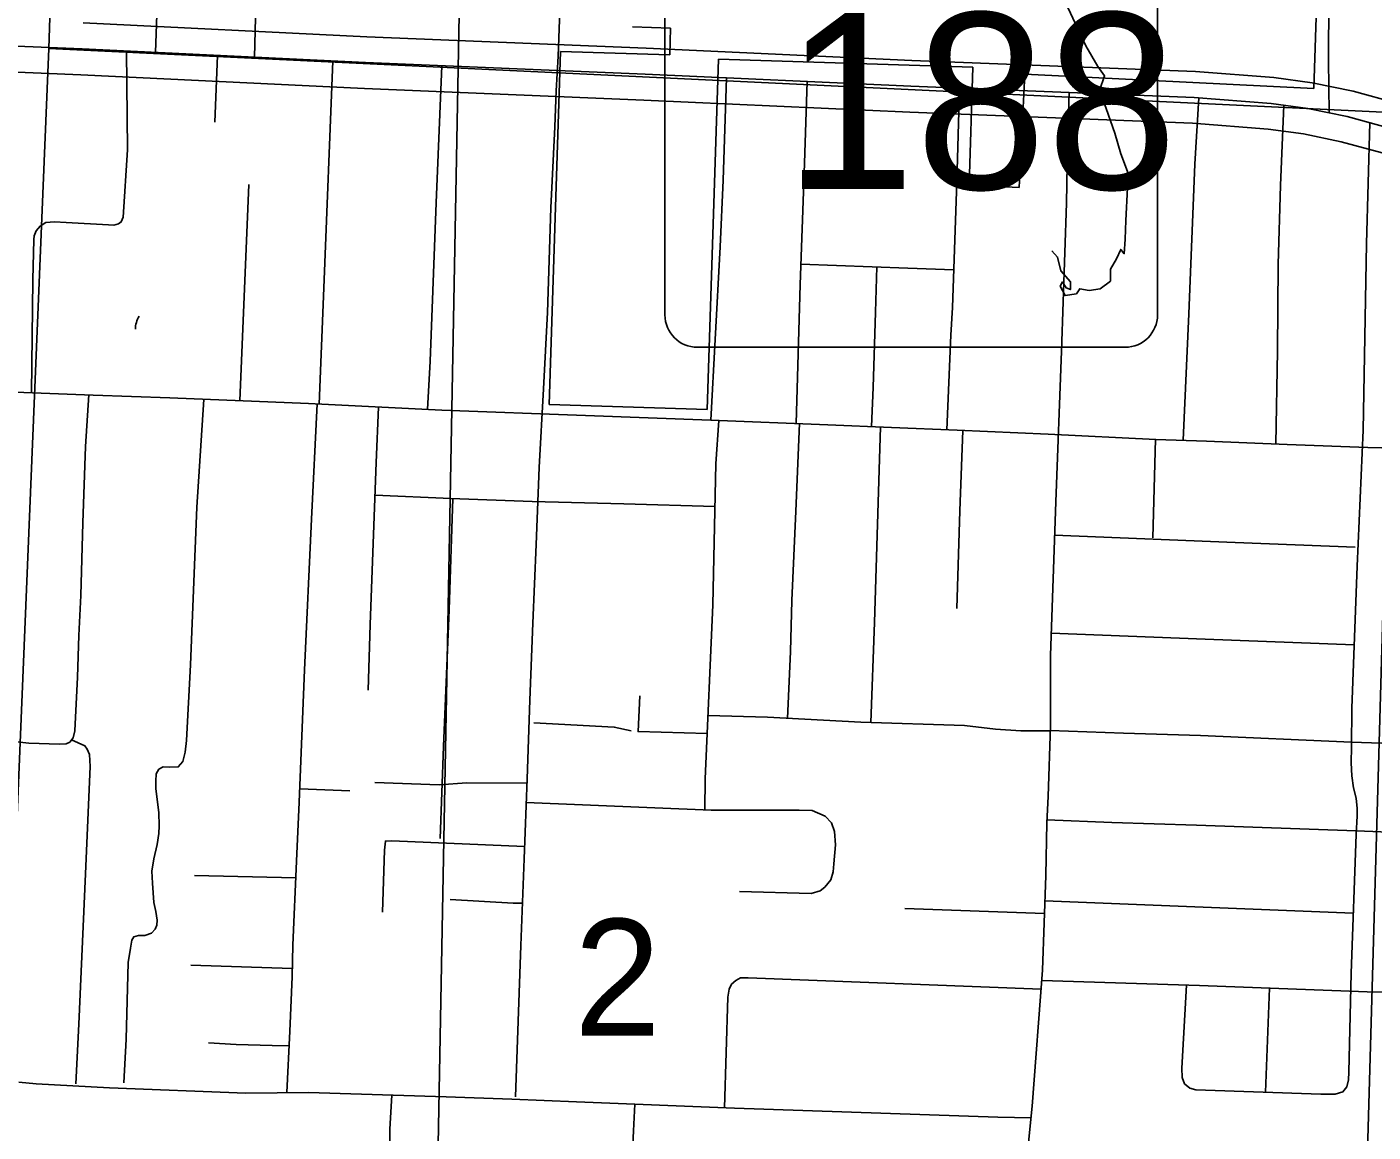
# Model space of a CAD drawing. Extents: x 1219626 to 1426462, y 456797 to 752399.
# Drawn here: x 1297287 to 1302480, y 529194 to 533458 of the extents above; entities that cross this region are included whole.
import ezdxf

# ---------------------------------------------------------------- set-up
doc = ezdxf.new("R2010")
doc.units = 0
for name, color, linetype in [('Cities Incorporated Area', 7, 'Continuous'), ('County Routes Highway Center Lines', 7, 'Continuous'), ('Local Roads Paved', 7, 'Continuous'), ('Quad Borders', 7, 'Continuous'), ('Roadshilelds State Highways', 7, 'Continuous'), ('Section Lines', 7, 'Continuous'), ('Section Numbers', 7, 'Continuous'), ('State Route Divided Highway Outline and Fill', 7, 'Continuous'), ('State Routes Highway Center Lines', 7, 'Continuous')]:
    doc.layers.add(name, color=color, linetype=linetype)

msp = doc.modelspace()

# ---------------------------------------------------------------- linework, layer by layer
at = {"layer": 'Cities Incorporated Area'}
for p, q in [((1302285.7, 534292.3), (1302250.7, 533220.5)), ((1299769.8, 533453.4), (1299623.1, 533458.1)), ((1299766.5, 533350.1), (1299769.8, 533453.4)), ((1299301.1, 532001.6), (1299345, 533363.7)), ((1299345, 533363.7), (1299766.5, 533350.1)), ((1299955.2, 533334), (1299911.5, 531981.9)), ((1300935.8, 533302.3), (1299955.2, 533334)), ((1300921.1, 532847.4), (1300935.8, 533302.3)), ((1301136, 533275.7), (1301114.4, 532837.9)), ((1302250.7, 533220.5), (1301136, 533275.7)), ((1301114.4, 532837.9), (1300921.1, 532847.4)), ((1299911.5, 531981.9), (1299301.1, 532001.6))]:
    msp.add_line(p, q, dxfattribs=at)
at = {"layer": 'County Routes Highway Center Lines'}
msp.add_lwpolyline([(1302310.6, 533126.7), (1302308.1, 533327.6), (1302309, 533569)], dxfattribs=at)
at = {"layer": 'Local Roads Paved'}
for p, q in [((1298022.6, 533348), (1298012.1, 533090.7)), ((1298143.2, 532850.4), (1298108.7, 532015.6)), ((1301640.2, 531866.9), (1301630.3, 531487.1)), ((1298339.1, 530518.6), (1298532.3, 530511.2)), ((1298323.7, 530174.7), (1297933.8, 530184.7)), ((1300673.3, 530056.5), (1301212.4, 530037.7)), ((1301214, 530086.1), (1302403.5, 530038.9)), ((1298310.7, 529825.7), (1297918.6, 529838.6)), ((1302079.8, 529749.6), (1302064.3, 529347.8))]:
    msp.add_line(p, q, dxfattribs=at)
for points in [[(1299419.9, 535953.9), (1298949.1, 535978.3), (1298124.3, 536008.3), (1298115.6, 535866.2), (1298100.1, 535413.6), (1298084.7, 535033.7), (1298064.4, 534812.2), (1298054.7, 534703), (1298042.1, 534516.4), (1298033.4, 534430.3), (1298038.3, 534363.6), (1298045, 534324.9), (1298067.3, 534270.8), (1298130.1, 534118), (1298167.8, 534041.6), (1298183.3, 534001), (1298185.2, 533956.5), (1298174.6, 533747.7), (1298165.2, 533341)], [(1299171.7, 529330.5), (1299192.5, 529913.6), (1299204.6, 530249.1), (1299217.1, 530557), (1299226.8, 530860.2), (1299237.9, 531158), (1299251, 531460.6), (1299262.6, 531758.4), (1299279.5, 532062), (1299294.5, 532356.4), (1299308.5, 532760.1), (1299323.5, 533072.9), (1299328.3, 533211.7), (1299336.6, 533345.1), (1299347.7, 533661.7), (1299357.8, 533972.6), (1299361.2, 534252), (1299372.8, 534568.2), (1299383, 534871.8), (1299393.1, 535178.3), (1299401.8, 535472.7), (1299412.5, 535766.7), (1299419.9, 535953.9)], [(1297783.5, 533359.6), (1297799.9, 533833.2), (1297800.9, 533872.9)], [(1297671.3, 533365.1), (1297675.2, 532984.1), (1297657.8, 532724.5), (1297651, 532705.6), (1297640.4, 532697.9), (1297622, 532693.5), (1297601.7, 532695), (1297438.3, 532703.7), (1297393.8, 532705.6), (1297359.5, 532703.2), (1297337.7, 532689.6), (1297322.3, 532671.3), (1297315, 532652.4), (1297314, 532637.4), (1297309.7, 532481.8), (1297305.1, 532046.6)], [(1298414.1, 532003), (1298432.3, 532451.1), (1298467.2, 533326.3)], [(1298832.1, 531981.8), (1298842.2, 532168.2), (1298865.4, 532779.8), (1298887.1, 533308)], [(1299925, 531940.8), (1299942.1, 532252.6), (1299961.4, 532609.4), (1299972.1, 532866.6), (1299986, 533261.2)], [(1300297.3, 533247.1), (1300285.3, 532893.7), (1300269.9, 532464.4), (1300254.9, 531927.7)], [(1300835.4, 531903.4), (1300851, 532269.3), (1300857.7, 532375.6), (1300874.2, 532860.1), (1300884.5, 533221.6)], [(1301307.2, 533205.1), (1301301.5, 533000), (1301297.7, 532777.6), (1301278.3, 532207.2), (1301256.1, 531626.1), (1301234.8, 531032.4), (1301234.8, 530761.6), (1301226.1, 530489), (1301221.3, 530387.5), (1301217.4, 530184.4), (1301204.8, 529818.9), (1301165.2, 529293.9), (1301139.6, 529038.7)], [(1301807.3, 533184.8), (1301791.8, 532928.7), (1301769.5, 532351.5), (1301747.6, 531863.2)], [(1302104.9, 531849.2), (1302111.3, 532206.9), (1302113.7, 532542), (1302122.4, 532846.5), (1302135.2, 533156.2)], [(1301759.9, 529761.3), (1301742, 529440.6), (1301742.9, 529404.8), (1301752.6, 529380.7), (1301772.9, 529364.2), (1301796.1, 529357.5), (1302278.6, 529340.1), (1302333.7, 529340.1), (1302363.7, 529349.7), (1302378.2, 529369.1), (1302384.9, 529396.1), (1302385.9, 529425.2), (1302395.6, 529808), (1302414, 530342.7), (1302418.8, 530414.3), (1302418.8, 530443.3), (1302414, 530482), (1302404.3, 530522.6), (1302397.5, 530569), (1302395.6, 530619.3), (1302396.6, 530680.2), (1302397.5, 530830.1), (1302418.8, 531377.3), (1302441, 531902.3), (1302454.6, 532621.7), (1302466.7, 533088.8)], [(1300272.7, 532543.2), (1300684.7, 532527.4), (1300862.6, 532520.4)], [(1300545.2, 531915.9), (1300551.2, 532067.4), (1300559.9, 532357.8), (1300565.3, 532532)], [(1302396.7, 530698.4), (1302746.3, 530686.7), (1302894.3, 530680.4), (1303001.1, 530677), (1303031.1, 530685.3), (1303043.6, 530699.3), (1303049, 530709.4), (1303054.3, 530724.9), (1303056.2, 530744.2), (1303058.6, 530861.7), (1303061.1, 530933.8), (1303068.8, 531146), (1303079.9, 531429.3), (1303092, 531762.4), (1303102.6, 532061.2), (1303108.4, 532248.3), (1303104.1, 532276.8), (1303096.3, 532290.8), (1303077.5, 532301.9), (1303055.7, 532308.7), (1303042.7, 532311.6), (1302987.6, 532313.5), (1302957, 532317)], [(1303094, 531819.7), (1302780.7, 531827.7), (1302459.2, 531835.4), (1302148.8, 531847.5), (1301837.4, 531860), (1301642.1, 531866.8), (1301226.4, 531887.1), (1300874.9, 531901.6), (1300622.1, 531912.7), (1300376.9, 531922.9), (1299925.4, 531940.8), (1299441.5, 531958.2), (1298886.9, 531979), (1298373.5, 532005.1), (1297838.3, 532026.4), (1297543, 532037.5), (1296838.1, 532064.5), (1296509.3, 532073.7), (1295910.3, 532099.7)], [(1297525.3, 532038.2), (1297513.2, 531839.3), (1297502.6, 531545.3), (1297494.9, 531264.4), (1297487.6, 531110.7), (1297482.3, 530949.2), (1297471.2, 530741.8), (1297464.9, 530714.8), (1297452.3, 530698.8), (1297437.8, 530692.5), (1297412.7, 530691.1), (1297294.2, 530694.9), (1297174.8, 530707)], [(1297969.7, 532021.1), (1297942.5, 531605.8), (1297918.4, 530996.6), (1297902.9, 530704.6), (1297897.1, 530660.1), (1297888.4, 530623.4), (1297871, 530603.1), (1297837.1, 530602.1), (1297812, 530604), (1297795.6, 530594.4), (1297785.9, 530576), (1297784, 530548), (1297784, 530519), (1297795.6, 530427.1), (1297797.5, 530375.9), (1297795.6, 530345.9), (1297789.8, 530303.3), (1297776.2, 530248.2), (1297768.5, 530200.8), (1297771.4, 530154.4), (1297776.2, 530080), (1297784, 530045.2), (1297788.8, 530012.3), (1297787.8, 529993), (1297782, 529977.5), (1297767.5, 529962), (1297741.4, 529953.3), (1297717.2, 529953.3), (1297698.9, 529947.5), (1297691.1, 529934.9), (1297686.3, 529904), (1297677.6, 529848.9), (1297669.9, 529553), (1297660.2, 529384.8)], [(1298290, 529346.4), (1298301.2, 529584), (1298310, 529792.8), (1298312.9, 529915.6), (1298326.4, 530239.5), (1298337, 530467.7), (1298358.3, 530977.3), (1298384.4, 531559.3), (1298406.3, 532003.4)], [(1298643.2, 531991.4), (1298634.8, 531776.9), (1298611.6, 531152.3), (1298603.9, 530898.9)], [(1299955.5, 531939.6), (1299944, 531772.1), (1299932.4, 531228.7), (1299903.4, 530556.7), (1299902.4, 530437.6)], [(1300221, 530790.4), (1300233.1, 531048.8), (1300237.9, 531245.1), (1300252.5, 531589.3), (1300266.7, 531927.3)], [(1300580.1, 531914.5), (1300574.4, 531748.9), (1300557, 531160), (1300541.8, 530774)], [(1300874.2, 531214.2), (1300885.8, 531591.2), (1300897.1, 531900.7)], [(1298630.2, 531651.6), (1298922, 531638.6), (1299236.2, 531627), (1299590.1, 531617.4), (1299940.5, 531607.4)], [(1298881.4, 530327.5), (1298894, 530682.4), (1298916.2, 531209.3), (1298929.3, 531638.4)], [(1301251.5, 531497.3), (1301947.4, 531468.7), (1302410.6, 531451.3)], [(1302407, 531074.2), (1301831.9, 531096), (1301238, 531119.7)], [(1299651, 530877.7), (1299644.3, 530739.4), (1299911, 530732.4)], [(1299242, 530773.3), (1299552.4, 530756.8), (1299617.2, 530742.3)], [(1299914, 530802), (1300144.2, 530794.5), (1300503.8, 530775.2), (1300903.2, 530762.6), (1301023.1, 530748.1), (1301120.7, 530742.3), (1301234.2, 530742.3)], [(1301234.2, 530743.5), (1301517.6, 530733.4), (1301814.5, 530724.7), (1302396.7, 530698.2)], [(1297476, 529380.9), (1297487.6, 529611), (1297512.7, 530190.2), (1297531.1, 530605), (1297528.2, 530651.4), (1297519.5, 530671.7), (1297510.8, 530684.3), (1297459.4, 530707.8)], [(1298629, 530543.1), (1298876.6, 530534.4), (1298983.9, 530542.2), (1299216.5, 530540.2)], [(1299213.4, 530465.3), (1299925.9, 530436.6), (1300265.3, 530435.7), (1300316.5, 530434.7), (1300365.8, 530413.4), (1300391, 530387.3), (1300401.6, 530353.5), (1300405.5, 530302.3), (1300399.7, 530229.7), (1300397.7, 530198.8), (1300388.1, 530167.9), (1300364.9, 530139.8), (1300346.5, 530125.3), (1300311.7, 530114.7), (1300036.2, 530122.4)], [(1301221.8, 530399.3), (1301471.7, 530389.2), (1301798.5, 530378.5), (1302414.4, 530356.3), (1303052.6, 530331.1), (1303463.5, 530318.6), (1304049.5, 530297.3), (1304518.4, 530279.9), (1304911, 530265.4), (1304947.7, 530265.4), (1304984.5, 530269.3), (1305034.7, 530291.5), (1305067.6, 530318.6), (1305107.3, 530355.3), (1305150.8, 530381.4), (1305183.6, 530390.1), (1305217.5, 530391.1), (1305531.7, 530380.4), (1306330, 530357.4)], [(1299206.5, 530295.6), (1298694.8, 530317.8), (1298669.6, 530316.9), (1298666.7, 530282.1), (1298658, 530042.3)], [(1298920.1, 530091.6), (1299162.8, 530077.1), (1299198.4, 530077.1)], [(1299977.8, 529287.8), (1299990.7, 529715.3), (1299996.5, 529745.3), (1300005.2, 529764.7), (1300021.6, 529779.2), (1300039, 529788.8), (1300069, 529788.8), (1301199.3, 529746)], [(1301201.9, 529779.5), (1301809.6, 529759.7), (1302457.5, 529735.5), (1302544.5, 529734.6)], [(1297988, 529538.5), (1298094.3, 529532.7), (1298233.6, 529528.9), (1298298.6, 529527.7)], [(1297255.1, 529386.7), (1297322.7, 529379.9), (1297606, 529364.5), (1298131.1, 529345.1), (1298372.8, 529347.1), (1298904.6, 529329.7), (1299157.9, 529321.9), (1299406.4, 529311.3), (1300016.5, 529286.2), (1301032.7, 529252.3), (1301160.7, 529249)], [(1300388.5, 528455.6), (1300232.6, 528314.4), (1300190.6, 528290.3), (1300160.6, 528274.8), (1300105.5, 528261.2), (1300033.9, 528260.3), (1299751.6, 528270.9), (1299196.6, 528291.2), (1299118.3, 528294.1), (1299075.7, 528300.9), (1299028.4, 528316.4), (1298987.7, 528339.6), (1298922, 528393.7), (1298791, 528540.2), (1298725.2, 528616.6), (1298701.1, 528665.9), (1298686.6, 528706), (1298677.9, 528728.3), (1298677.9, 528781.4), (1298684.1, 529004.3), (1298686.6, 529205.9), (1298694.6, 529336.5)], [(1299632.6, 529302), (1299626.4, 529198.7), (1299617.7, 529012), (1299612.4, 528897.5), (1299604.7, 528696.1)]]:
    msp.add_lwpolyline(points, dxfattribs=at)
msp.add_arc((1297805.2, 532290.2), 100, 148.8277, 178.9636, dxfattribs=at)
at = {"layer": 'Quad Borders'}
msp.add_line((1298448.3, 506368.5), (1299295.5, 551821.8), dxfattribs=at)
at = {"layer": 'Roadshilelds State Highways'}
for p, q in [((1299748.3, 533997.1), (1299748.3, 532347.1)), ((1301648.3, 532347.1), (1301648.3, 533997.1)), ((1299873.3, 532222.1), (1301523.3, 532222.1))]:
    msp.add_line(p, q, dxfattribs=at)
msp.add_lwpolyline([(1301302.1, 533532.9), (1301371.3, 533384.5), (1301417.5, 533305.4), (1301443.8, 533269.1), (1301424.1, 533213), (1301450.4, 533143.7), (1301483.4, 533048.1), (1301506.5, 532968.9), (1301532.8, 532899.7), (1301532.8, 532837), (1301526.3, 532711.7), (1301523, 532639.1), (1301519.7, 532583), (1301506.5, 532599.5), (1301490, 532563.2), (1301466.9, 532523.7), (1301466.9, 532477.5), (1301427.4, 532447.8), (1301384.5, 532441.2), (1301348.2, 532447.8), (1301335.1, 532428), (1301292.2, 532421.4), (1301272.4, 532457.7), (1301282.3, 532474.2), (1301295.5, 532451.1), (1301312, 532444.5), (1301312, 532474.2), (1301275.7, 532517.1), (1301262.5, 532569.8), (1301240, 532594.4)], dxfattribs=at)
for centre, start, end in [((1299873.3, 532347.1), 180, 270), ((1301523.3, 532347.1), 270, 0)]:
    msp.add_arc(centre, 125, start, end, dxfattribs=at)
at = {"layer": 'Section Lines'}
for p, q in [((1297532.1, 538735.4), (1297371.9, 533374.6)), ((1297371.9, 533374.6), (1297152.1, 528046.8)), ((1302573.1, 533126.6), (1297371.9, 533374.6)), ((1302573.1, 533126.6), (1302422.6, 527862.8))]:
    msp.add_line(p, q, dxfattribs=at)
at = {"layer": 'State Route Divided Highway Outline and Fill'}
for points in [[(1307548.4, 530243.6), (1307280.5, 530419.9), (1307092.7, 530536.7), (1306601.3, 530850.7), (1306317.9, 531032.2), (1305544.6, 531523.1), (1305252.9, 531709.8), (1304496, 532176.2), (1304408.2, 532229.1), (1304127.5, 532381.1), (1303438, 532771), (1303276.1, 532860.2), (1302991.5, 533006), (1302794, 533091.7), (1302571.9, 533163.7), (1302403.4, 533209.8), (1302244.7, 533242.2), (1302096.9, 533262.4), (1301795.2, 533286.1), (1300701.1, 533328.8), (1299675.6, 533375.4), (1298597.9, 533420), (1297504.4, 533473.4)], [(1294693.5, 533387.1), (1295366.3, 533364.8), (1296453.6, 533316.3), (1297495.4, 533273.6), (1298588.8, 533220.2), (1299667, 533175.6), (1300692.6, 533129), (1301783.5, 533086.4), (1302075.5, 533063.5), (1302211.1, 533044.9), (1302357, 533015.2), (1302514.6, 532972)]]:
    msp.add_lwpolyline(points, dxfattribs=at)
at = {"layer": 'State Routes Highway Center Lines'}
msp.add_lwpolyline([(1295370.2, 533464.7), (1296457.8, 533416.2), (1297499.9, 533373.5), (1298593.4, 533320.1), (1299671.3, 533275.5), (1300696.8, 533228.9), (1301789.3, 533186.2), (1302086.2, 533162.9), (1302227.9, 533143.5), (1302380.2, 533112.5), (1302543.2, 533067.9)], dxfattribs=at)

# ---------------------------------------------------------------- texts
at = {"layer": 'Roadshilelds State Highways'}
msp.add_text('188', height=680, dxfattribs=at).set_placement((1300208, 532832.1))
at = {"layer": 'Section Numbers'}
msp.add_text('2', height=450, rotation=0.0003, dxfattribs=at).set_placement((1299397.3, 529566.6))

doc.saveas('drawing.dxf')
